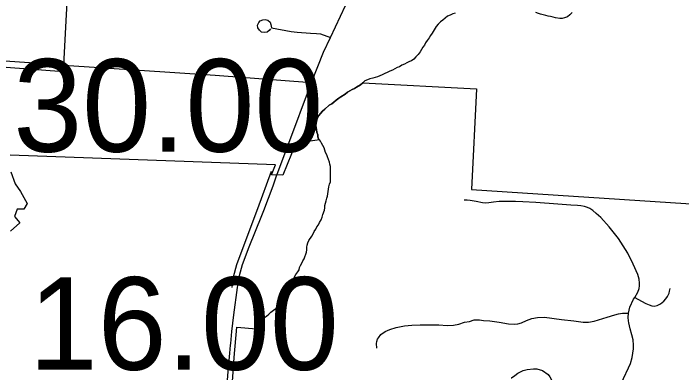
# Model space of a CAD drawing. Extents: x 1729596 to 1934326, y 644115 to 911751.
# Drawn here: x 1855281 to 1863218, y 759536 to 763803 of the extents above; entities that cross this region are included whole.
import ezdxf

# ---------------------------------------------------------------- set-up
doc = ezdxf.new("R2010")
doc.units = 0
for name, color, linetype in [('Default', 7, 'Continuous'), ('GM_X_City_Street', 7, 'Continuous'), ('GM_X_Corporation', 7, 'Continuous'), ('GM_X_County_Road', 7, 'Continuous'), ('GM_X_Township_Road', 7, 'Continuous')]:
    doc.layers.add(name, color=color, linetype=linetype)

msp = doc.modelspace()

# ---------------------------------------------------------------- linework, layer by layer
at = {"layer": 'GM_X_City_Street'}
for points in [[(1858414.8, 761891.9), (1858540, 762228.2), (1858822.1, 762982.5), (1858965.3, 763341), (1859046.1, 763516.4), (1859283.9, 764027.6), (1859355.9, 764178.7), (1859439.3, 764347.1), (1859505.2, 764467.7), (1859543.4, 764540.7), (1859566.9, 764591), (1859589.5, 764653.5), (1859612.9, 764735.1), (1859638, 764867), (1859817.7, 765941.7), (1859852.4, 766114.4), (1859883.7, 766295), (1859932.3, 766596.2), (1859935, 766613.9)], [(1858336.9, 763620.1), (1858318.1, 763597.5), (1858295.5, 763579.9), (1858265.4, 763574.9), (1858229, 763581.1), (1858202.6, 763601.2), (1858185.1, 763632.6), (1858181.3, 763664), (1858195.1, 763694.1), (1858213.9, 763714.2), (1858244.1, 763726.7), (1858270.4, 763730.5), (1858304.3, 763721.7), (1858329.4, 763697.8), (1858339.4, 763671.5), (1858345.7, 763632.6), (1858581.6, 763586.2), (1858650.5, 763581.1), (1858809.9, 763567.4), (1858882.7, 763564.8), (1858930.3, 763558.6), (1859046.1, 763516.4)], [(1855817.6, 763193.4), (1855879.4, 763189.1), (1857678.5, 763069.6), (1858822.1, 762982.5)], [(1862663.9, 760430.1), (1862696.7, 760489.9), (1862711.8, 760533.2), (1862717.1, 760566), (1862717.7, 760599.5), (1862713.8, 760646.8), (1862698, 760699.9), (1862643.9, 760823.5), (1862577.2, 760954.1), (1862468.2, 761127.4), (1862357.9, 761266.6), (1862258.1, 761376.9), (1862203, 761426.8), (1862163.6, 761460.9), (1862129.4, 761483.3), (1862099.2, 761497.7), (1862063.8, 761509.5), (1862021.8, 761517.4), (1861982.4, 761521.3), (1861900.9, 761526.6), (1861747.3, 761538.4), (1861484.7, 761555.5), (1861333.7, 761566), (1861243.1, 761568.6), (1861180, 761568.6), (1861115.7, 761567.3), (1861050.1, 761567.3), (1860984.4, 761560.7), (1860927.9, 761551.6), (1860889.8, 761550.2), (1860853.1, 761554.2), (1860776.9, 761568.6), (1860707.3, 761580.4), (1860669.2, 761585.7), (1860635.1, 761584.4)], [(1862663.9, 760430.1), (1862739.4, 760386.1), (1862792.6, 760357.2), (1862832.6, 760339.5), (1862862.2, 760329.7), (1862891.7, 760327.1), (1862927.2, 760333.6), (1862965.2, 760352), (1863006.6, 760382.9), (1863029, 760412.4), (1863048.6, 760441.3), (1863069.6, 760478.1), (1863074.9, 760504.3), (1863080.8, 760534.5)], [(1862587.7, 760149.9), (1862584, 760191.5), (1862585.9, 760243.7), (1862602.8, 760314.6), (1862646.1, 760406.5), (1862663.9, 760430.1)], [(1859598.1, 759825.3), (1859595.7, 759881.6), (1859598.1, 759906.7), (1859606.5, 759933.1), (1859616.1, 759948.7), (1859647.2, 759990.6), (1859697.5, 760025.4), (1859753.9, 760049.4), (1859827, 760073.3), (1859927.3, 760091.1), (1860013.2, 760101.3), (1860113.7, 760104.2), (1860211.2, 760104.2), (1860333.5, 760102.8), (1860432.4, 760096.9), (1860508.1, 760101.3), (1860570.7, 760110.1), (1860639.1, 760133.4), (1860697.3, 760142.1), (1860754.1, 760162.5), (1860817.1, 760162.8), (1860863.6, 760153.4), (1860941.1, 760151.9), (1861052.7, 760136.4), (1861159.7, 760116.2), (1861231, 760111.6), (1861271.3, 760116.2), (1861314.7, 760125.5), (1861375.2, 760153.4), (1861440.3, 760178.2), (1861507, 760189.1), (1861589.2, 760193.8), (1861791.8, 760168.4), (1861938.7, 760151), (1862046.7, 760136.9), (1862111.5, 760136.9), (1862179.6, 760148.2), (1862335.3, 760196), (1862425.1, 760223.2), (1862468.3, 760234.6), (1862517.1, 760243.7), (1862585.9, 760243.7)], [(1862523.2, 758863.5), (1862516.7, 758874.2), (1862500.8, 758902.8), (1862473.7, 758973.2), (1862456.3, 759059.1), (1862448.5, 759127.6), (1862448.5, 759194.5), (1862458.1, 759270), (1862471.9, 759327.2), (1862496.2, 759396.6), (1862525.7, 759466.1), (1862588.2, 759594.5), (1862609, 759643.1), (1862629.1, 759714.8), (1862639.3, 759765.3), (1862644.4, 759817.6), (1862646.1, 759861.3), (1862640.4, 759926.1), (1862627.9, 759986.3), (1862607.2, 760054.3), (1862589.8, 760125.8), (1862587.7, 760149.9)], [(1861194.6, 759474.9), (1861195.7, 759476.2), (1861235.5, 759503.9), (1861271.9, 759529.9), (1861336.7, 759560.6), (1861384.8, 759572.7), (1861459.1, 759580.8), (1861499.2, 759582.9), (1861565.5, 759560.9), (1861633.1, 759512.6), (1861653, 759485.7), (1861681.6, 759434.6), (1861704, 759392.3)]]:
    msp.add_lwpolyline(points, dxfattribs=at)
at = {"layer": 'GM_X_Corporation'}
for points in [[(1854982.4, 763181.3), (1855875.2, 763114), (1855950, 764467.9)], [(1860527.4, 763803.1), (1860500.2, 763795.3), (1860469.2, 763779.8), (1860438.2, 763768.2), (1860411, 763744.9), (1860380, 763721.6), (1860352.9, 763702.2), (1860325.7, 763675.1), (1860302.4, 763647.9), (1860255.9, 763566.5), (1860236.5, 763539.3), (1860221, 763512.2), (1860193.8, 763481.1), (1860174.4, 763454), (1860162.8, 763426.8), (1860143.4, 763399.7), (1860112.4, 763345.4), (1860089.1, 763314.3), (1860062, 763287.2), (1860038.7, 763260), (1860011.5, 763240.6), (1859984.4, 763229), (1859953.4, 763213.5), (1859926.2, 763198), (1859895.2, 763186.3), (1859868, 763166.9), (1859840.9, 763159.2), (1859813.7, 763143.7), (1859782.7, 763128.2), (1859751.7, 763116.5), (1859720.6, 763101), (1859693.5, 763089.4), (1859662.5, 763073.8), (1859635.3, 763062.2), (1859604.3, 763050.6), (1859577.1, 763038.9), (1859550, 763031.2), (1859515.1, 763023.4), (1859487.9, 763011.8), (1859456.9, 763000.1), (1859430.8, 762976.3), (1859403.6, 762953.1), (1859357.4, 762927.7), (1859332, 762911.5), (1859304.3, 762897.7), (1859248.8, 762865.3), (1859221.1, 762844.5), (1859170.3, 762812.2), (1859144.9, 762793.7), (1859114.8, 762770.6), (1859087.1, 762747.5), (1859061.7, 762729), (1859031.7, 762710.5), (1858980.9, 762664.3), (1858953.1, 762641.2), (1858930, 762613.5), (1858904.6, 762585.8), (1858888.5, 762551.1), (1858881.5, 762523.4), (1858876.9, 762498), (1858874.6, 762472.6), (1858876.9, 762447.2), (1858886.1, 762391.7), (1858895.4, 762361.7), (1858897.7, 762336.3), (1858906.9, 762310.9), (1858915.9, 762302), (1858634.5, 762262.7), (1858480.3, 761882), (1858347.4, 761886.8), (1858394.9, 762004.2), (1855241.7, 762117)], [(1861916, 763810.9), (1861888.9, 763783.8), (1861861.7, 763760.5), (1861826.8, 763748.9), (1861799.7, 763741.1), (1861772.5, 763741.1), (1861718.2, 763748.8), (1861691, 763756.6), (1861660, 763764.4), (1861632.9, 763768.2), (1861605.7, 763776), (1861574.7, 763783.7), (1861543.6, 763791.5), (1861516.5, 763799.3), (1861485.5, 763810.9)], [(1857883.3, 759431.8), (1857905.1, 759717.6), (1857935.3, 760075.6), (1858169, 760054.6), (1858209.6, 760153.3), (1858235.9, 760170.8), (1858262.1, 760192.7), (1858288.4, 760205.8), (1858314.7, 760232.1), (1858341, 760254), (1858371.6, 760275.9), (1858397.9, 760297.8), (1858428.6, 760324.1), (1858454.8, 760350.4), (1858468, 760381), (1858485.5, 760407.3), (1858511.8, 760438), (1858533.7, 760468.6), (1858551.2, 760494.9), (1858559.9, 760525.5), (1858573.1, 760551.8), (1858581.8, 760582.5), (1858581.8, 760613.1), (1858603.7, 760643.8), (1858621.2, 760674.4), (1858634.4, 760700.7), (1858660.7, 760731.4), (1858673.8, 760757.7), (1858678.2, 760783.9), (1858691.3, 760810.2), (1858708.8, 760836.5), (1858717.6, 760862.8), (1858735.1, 760889), (1858761.4, 760967.9), (1858765.8, 760994.1), (1858765.8, 761024.8), (1858770.1, 761051.1), (1858778.9, 761077.3), (1858792, 761103.6), (1858827.1, 761156.2), (1858840.2, 761182.5), (1858853.3, 761213.1), (1858875.2, 761239.4), (1858884, 761265.7), (1858905.9, 761291.9), (1858919, 761318.2), (1858936.5, 761348.9), (1858949.7, 761383.9), (1858958.4, 761414.6), (1858976, 761467.1), (1858980.3, 761493.4), (1858980.3, 761519.7), (1858989.1, 761550.3), (1858997.8, 761576.6), (1859002.2, 761607.3), (1859011, 761633.5), (1859019.7, 761686.1), (1859024.1, 761716.7), (1859028.5, 761743), (1859037.3, 761773.7), (1859046, 761799.9), (1859046, 761983.9), (1859041.6, 762010.2), (1859037.2, 762036.4), (1859011, 762097.7), (1859002.2, 762124), (1858989.1, 762150.3), (1858980.3, 762176.6), (1858971.5, 762207.2), (1858958.4, 762233.5), (1858940.9, 762259.8), (1858927.8, 762286), (1858915.9, 762302), (1858906.9, 762310.9), (1858897.7, 762336.3), (1858895.4, 762361.7), (1858886.1, 762391.7), (1858876.9, 762447.2), (1858874.6, 762472.6), (1858876.9, 762498), (1858881.5, 762523.4), (1858888.5, 762551.1), (1858904.6, 762585.8), (1858930, 762613.5), (1858953.1, 762641.2), (1858980.9, 762664.3), (1859031.7, 762710.5), (1859061.7, 762729), (1859087.1, 762747.5), (1859114.8, 762770.6), (1859144.9, 762793.7), (1859170.3, 762812.2), (1859221.1, 762844.5), (1859248.8, 762865.3), (1859304.3, 762897.7), (1859332, 762911.5), (1859357.4, 762927.7), (1859403.6, 762953.1), (1859430.8, 762976.3), (1860781.3, 762904.6), (1860721.1, 761710.1), (1864297.3, 761477.9)], [(1855252, 761920.3), (1855302.1, 761778.9), (1855364.4, 761688.2), (1855445.6, 761544.6), (1855405.1, 761475.7), (1855325.1, 761476.4), (1855295, 761391.6), (1855360, 761315.5), (1855249.4, 761214.2)]]:
    msp.add_lwpolyline(points, dxfattribs=at)
at = {"layer": 'GM_X_County_Road'}
for points in [[(1854637.1, 763274.4), (1854639.3, 763274.2), (1855005.9, 763249.5), (1855817.6, 763193.4)], [(1857860.9, 759863.6), (1857862.9, 759883.6), (1857877.6, 760024.2), (1857901.4, 760221.4), (1857943.6, 760546.7), (1857967.1, 760690.8), (1858002.6, 760821.9), (1858079.9, 761031.1), (1858231.8, 761402.6), (1858254.4, 761463.4), (1858365, 761754.6), (1858407.3, 761871.7), (1858414.8, 761891.9)], [(1857823, 759442), (1857827.3, 759500.7), (1857851.6, 759769), (1857860.9, 759863.6)]]:
    msp.add_lwpolyline(points, dxfattribs=at)
at = {"layer": 'GM_X_Township_Road'}
msp.add_lwpolyline([(1857879.4, 760548.5), (1857897.1, 760673.2), (1857934.1, 760819.3), (1858092.9, 761245.5), (1858184.1, 761486.9), (1858347.3, 761928.7)], dxfattribs=at)

# ---------------------------------------------------------------- texts
at = {"layer": 'Default'}
for s, p in [('30.00', (1855280.8, 762159.5)), ('16.00', (1855465.5, 759569.7))]:
    msp.add_text(s, height=1100, dxfattribs=at).set_placement(p)

doc.saveas('drawing.dxf')
